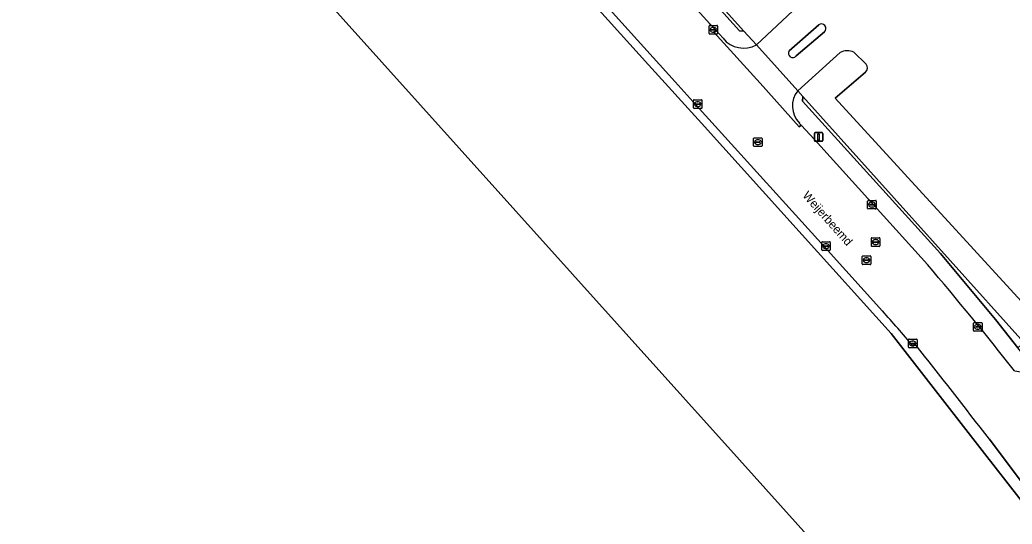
# Model space of a CAD drawing. Extents: x 156141 to 158132, y 385651 to 388333.
# Drawn here: x 156846.3 to 156961.7, y 387579.8 to 387638.5 of the extents above; entities that cross this region are included whole.
import ezdxf

# ---------------------------------------------------------------- set-up
doc = ezdxf.new("R2010")
doc.units = 0
for name, color, linetype in [('IMGEO_Erf', 7, 'Continuous'), ('IMGEO_Groenvoorziening', 7, 'Continuous'), ('IMGEO_Hek', 7, 'Continuous'), ('IMGEO_Kolk', 7, 'Continuous'), ('IMGEO_Lichtmast', 7, 'Continuous'), ('IMGEO_Openbare_ruimte_label', 7, 'Continuous'), ('IMGEO_Pand', 7, 'Continuous'), ('IMGEO_Rijbaan_lokaal_gesloten', 7, 'Continuous'), ('IMGEO_Rioolput', 7, 'Continuous'), ('IMGEO_Verkeerseiland_open', 7, 'Continuous')]:
    doc.layers.add(name, color=color, linetype=linetype)

msp = doc.modelspace()

# ---------------------------------------------------------------- linework, layer by layer
at = {"layer": 'IMGEO_Erf'}
msp.add_lwpolyline([(156669.51, 387682.08), (156538.95, 387826.99), (156537.02, 387829.14), (156633.84, 387916.21), (156766.18, 387769.32), (156897.38, 387623.53), (156929.98, 387587.3), (156947.36, 387567.96), (156834.49, 387466.37), (156819.11, 387483.53), (156835.12, 387497.93)], close=True, dxfattribs=at)
msp.add_lwpolyline([(156962.49, 387582.93), (156958.52, 387588.05), (156947.66, 387602.01), (156937.3, 387613.48), (156925.59, 387626.44), (156919.42, 387633.23), (156911.47, 387642.07)], dxfattribs=at)
at = {"layer": 'IMGEO_Groenvoorziening'}
for points in [[(156852.13, 387734.72), (156846.82, 387729.92), (156851.13, 387725.15), (156930.51, 387637.15), (156931.96, 387635.55), (156936.77, 387640.05)], [(156846.89, 387726.04), (156850.92, 387721.63), (156926.56, 387638.02), (156927.24, 387637.26), (156928.08, 387636.32)], [(156931.96, 387635.55), (156930.51, 387637.15), (156930, 387637.17), (156851.09, 387724.43)], [(156878.12, 387678.9), (156878.36, 387678.66), (156896.43, 387658.69), (156911.47, 387642.07), (156919.42, 387633.23), (156925.59, 387626.44), (156937.3, 387613.48), (156947.66, 387602.01), (156958.52, 387588.05), (156962.49, 387582.93), (156966.11, 387578.23), (156968.93, 387574.4), (156990.74, 387544.53), (156990.61, 387543.66), (156990.28, 387541.5), (156990.6, 387541.06), (156991.24, 387545.43), (156969.65, 387575.05), (156967.27, 387578.28), (156964.61, 387581.85), (156964.87, 387582.05), (156962.09, 387585.71), (156959.07, 387589.7)], [(156925.31, 387628.17), (156922.53, 387631.25), (156891.14, 387665.97), (156887.41, 387670.09), (156880.18, 387678.09), (156879.51, 387678.82), (156879.48, 387678.85)], [(156941.73, 387634.67), (156936.77, 387630.23)], [(156944.74, 387633.31), (156943.29, 387634.7)], [(156936.77, 387630.23), (156937.37, 387629.56), (156963.08, 387600.95), (156965.33, 387602.98), (156941.14, 387629.36), (156944.67, 387632.39)], [(156937.34, 387629.03), (156937.37, 387629.56), (156936.77, 387630.23)], [(156962.01, 387597.66), (156964.86, 387597.25), (156962.4, 387600.34), (156959.79, 387603.62), (156953.39, 387611.32), (156937.34, 387629.03)], [(156946.62, 387604.61), (156940.24, 387611.67), (156925.31, 387628.17)], [(156936.96, 387626.45), (156937.16, 387626.24), (156938.71, 387624.57), (156951.88, 387610.01)], [(156950.43, 387600.76), (156950.16, 387600.56)]]:
    msp.add_lwpolyline(points, dxfattribs=at)
for points in [[(156851.13, 387725.15), (156846.82, 387729.92), (156846.49, 387729.5), (156851.09, 387724.43), (156930, 387637.17), (156930.51, 387637.15)], [(156937.37, 387629.56), (156937.34, 387629.03), (156953.39, 387611.32), (156959.79, 387603.62), (156962.4, 387600.34), (156963.08, 387600.95)]]:
    msp.add_lwpolyline(points, close=True, dxfattribs=at)
for centre, radius, start, end in [((156930.49, 387638.3), 3.12, 219.3812, 298.1691), ((156942.53, 387633.21), 1.67, 62.8282, 118.7785), ((156944.24, 387632.89), 0.656, 310.3733, 40.0788), ((156939.01, 387628.45), 2.86, 141.5666, 224.4001), ((156613.34, 387322.26), 444.31, 38.304, 40.3637), ((156811.26, 387482.88), 182.06, 40.2722, 41.9654), ((156275.05, 387064.41), 862.45, 37.52216, 38.45419)]:
    msp.add_arc(centre, radius, start, end, dxfattribs=at)
at = {"layer": 'IMGEO_Hek'}
for points in [[(156930.51, 387637.15), (156851.13, 387725.15)], [(156968.93, 387574.4), (156967.59, 387576.2), (156966.11, 387578.23), (156962.49, 387582.93), (156958.52, 387588.05), (156947.66, 387602.01), (156937.3, 387613.48), (156925.59, 387626.44), (156919.42, 387633.23), (156911.47, 387642.07), (156896.43, 387658.69), (156878.36, 387678.66), (156878.12, 387678.9)], [(156963.08, 387600.95), (156937.37, 387629.56)]]:
    msp.add_lwpolyline(points, dxfattribs=at)
at = {"layer": 'IMGEO_Kolk'}
for p, q in [((156926.45, 387636.89), (156926.45, 387637.74)), ((156926.52, 387637.82), (156927.38, 387637.82)), ((156926.71, 387637.31), (156926.71, 387637.32)), ((156926.75, 387637.36), (156927.15, 387637.36)), ((156927.15, 387637.27), (156926.75, 387637.27)), ((156926.94, 387637.59), (156926.96, 387637.59)), ((156926.96, 387637.04), (156926.94, 387637.04)), ((156927.19, 387637.32), (156927.19, 387637.31)), ((156927.45, 387637.74), (156927.45, 387636.89)), ((156927.38, 387636.81), (156926.52, 387636.81)), ((156924.63, 387628.25), (156924.63, 387629.1)), ((156924.71, 387629.17), (156925.56, 387629.17)), ((156925.12, 387628.95), (156925.15, 387628.95)), ((156925.63, 387629.1), (156925.63, 387628.25)), ((156925.56, 387628.17), (156924.71, 387628.17)), ((156924.89, 387628.67), (156924.89, 387628.68)), ((156925.33, 387628.63), (156924.93, 387628.63)), ((156924.94, 387628.72), (156925.33, 387628.72)), ((156925.14, 387628.39), (156925.12, 387628.39)), ((156925.38, 387628.68), (156925.38, 387628.67)), ((156944.91, 387616.55), (156944.91, 387617.4)), ((156944.99, 387617.48), (156945.84, 387617.48)), ((156945.4, 387617.26), (156945.43, 387617.26)), ((156945.91, 387617.4), (156945.91, 387616.55)), ((156945.84, 387616.48), (156944.99, 387616.48)), ((156945.17, 387616.97), (156945.17, 387616.98)), ((156945.21, 387617.02), (156945.61, 387617.02)), ((156945.61, 387616.93), (156945.21, 387616.93)), ((156945.42, 387616.7), (156945.4, 387616.7)), ((156945.66, 387616.98), (156945.66, 387616.97)), ((156939.63, 387612.66), (156940.49, 387612.66)), ((156939.56, 387611.74), (156939.56, 387612.59)), ((156940.49, 387611.66), (156939.63, 387611.66)), ((156939.82, 387612.16), (156939.82, 387612.17)), ((156939.86, 387612.21), (156940.26, 387612.21)), ((156940.26, 387612.12), (156939.86, 387612.12)), ((156940.05, 387612.44), (156940.07, 387612.44)), ((156940.07, 387611.88), (156940.05, 387611.88)), ((156940.3, 387612.17), (156940.3, 387612.16)), ((156940.56, 387612.59), (156940.56, 387611.74)), ((156957.22, 387602.34), (156957.22, 387603.19)), ((156957.3, 387603.27), (156958.15, 387603.27)), ((156958.15, 387602.27), (156957.3, 387602.27)), ((156957.48, 387602.76), (156957.48, 387602.77)), ((156957.52, 387602.81), (156957.92, 387602.81)), ((156957.92, 387602.72), (156957.52, 387602.72)), ((156957.71, 387603.05), (156957.73, 387603.05)), ((156957.73, 387602.49), (156957.71, 387602.49)), ((156957.96, 387602.77), (156957.96, 387602.76)), ((156958.22, 387603.19), (156958.22, 387602.34)), ((156949.66, 387600.42), (156949.66, 387601.27)), ((156949.73, 387601.35), (156950.58, 387601.35)), ((156950.14, 387601.12), (156950.17, 387601.12)), ((156950.66, 387601.27), (156950.66, 387600.42)), ((156950.58, 387600.34), (156949.73, 387600.34)), ((156949.91, 387600.84), (156949.91, 387600.85)), ((156950.35, 387600.8), (156949.95, 387600.8)), ((156949.96, 387600.89), (156950.35, 387600.89)), ((156950.17, 387600.57), (156950.14, 387600.57)), ((156950.4, 387600.85), (156950.4, 387600.84))]:
    msp.add_line(p, q, dxfattribs=at)
for points in [[(156926.45, 387636.89), (156926.45, 387637.74)], [(156926.52, 387637.82), (156927.38, 387637.82)], [(156927.45, 387637.74), (156927.45, 387636.89)], [(156927.38, 387636.81), (156926.52, 387636.81)], [(156924.63, 387628.25), (156924.63, 387629.1)], [(156924.71, 387629.17), (156925.56, 387629.17)], [(156925.63, 387629.1), (156925.63, 387628.25)], [(156925.56, 387628.17), (156924.71, 387628.17)], [(156944.91, 387616.55), (156944.91, 387617.4)], [(156944.99, 387617.48), (156945.84, 387617.48)], [(156945.91, 387617.4), (156945.91, 387616.55)], [(156945.84, 387616.48), (156944.99, 387616.48)], [(156939.63, 387612.66), (156940.49, 387612.66)], [(156939.56, 387611.74), (156939.56, 387612.59)], [(156940.49, 387611.66), (156939.63, 387611.66)], [(156940.56, 387612.59), (156940.56, 387611.74)], [(156957.22, 387602.34), (156957.22, 387603.19)], [(156957.3, 387603.27), (156958.15, 387603.27)], [(156958.15, 387602.27), (156957.3, 387602.27)], [(156958.22, 387603.19), (156958.22, 387602.34)], [(156949.66, 387600.42), (156949.66, 387601.27)], [(156949.73, 387601.35), (156950.58, 387601.35)], [(156950.66, 387601.27), (156950.66, 387600.42)], [(156950.58, 387600.34), (156949.73, 387600.34)]]:
    msp.add_lwpolyline(points, dxfattribs=at)
for centre, radius, start, end in [((156926.53, 387637.74), 0.0765, 91.552, 178.448), ((156926.53, 387637.74), 0.0765, 91.552, 178.448), ((156926.53, 387636.89), 0.0765, 181.552, 268.448), ((156926.53, 387636.89), 0.0765, 181.552, 268.448), ((156926.75, 387637.32), 0.0403, 85.8775, 175.7526), ((156926.75, 387637.31), 0.0366, 178.938, 274.7102), ((156927.15, 387637.32), 0.0386, 1.7309, 96.639), ((156927.15, 387637.31), 0.043, 264.8664, 352.4533), ((156927.37, 387637.74), 0.0765, 1.552, 88.448), ((156927.37, 387637.74), 0.0765, 1.552, 88.448), ((156927.37, 387636.89), 0.0765, 271.552, 358.448), ((156927.37, 387636.89), 0.0765, 271.552, 358.448), ((156924.71, 387629.1), 0.0765, 91.552, 178.448), ((156924.71, 387629.1), 0.0765, 91.552, 178.448), ((156925.56, 387629.1), 0.0765, 1.552, 88.448), ((156925.56, 387629.1), 0.0765, 1.552, 88.448), ((156924.71, 387628.25), 0.0765, 181.552, 268.448), ((156924.71, 387628.25), 0.0765, 181.552, 268.448), ((156924.93, 387628.68), 0.0403, 85.8775, 175.7526), ((156924.93, 387628.67), 0.0366, 178.938, 274.7102), ((156925.34, 387628.68), 0.0386, 1.7309, 96.639), ((156925.33, 387628.67), 0.043, 264.8664, 352.4533), ((156925.56, 387628.25), 0.0765, 271.552, 358.448), ((156925.56, 387628.25), 0.0765, 271.552, 358.448), ((156944.99, 387617.4), 0.0765, 91.552, 178.448), ((156944.99, 387617.4), 0.0765, 91.552, 178.448), ((156945.84, 387617.4), 0.0765, 1.552, 88.448), ((156945.84, 387617.4), 0.0765, 1.552, 88.448), ((156944.99, 387616.55), 0.0765, 181.552, 268.448), ((156944.99, 387616.55), 0.0765, 181.552, 268.448), ((156945.21, 387616.98), 0.0403, 85.8775, 175.7526), ((156945.21, 387616.97), 0.0366, 178.938, 274.7102), ((156945.62, 387616.98), 0.0386, 1.7309, 96.639), ((156945.61, 387616.98), 0.043, 264.8664, 352.4533), ((156945.84, 387616.55), 0.0765, 271.552, 358.448), ((156945.84, 387616.55), 0.0765, 271.552, 358.448), ((156939.64, 387612.59), 0.0765, 91.552, 178.448), ((156939.64, 387612.59), 0.0765, 91.552, 178.448), ((156940.48, 387612.59), 0.0765, 1.552, 88.448), ((156940.48, 387612.59), 0.0765, 1.552, 88.448), ((156939.64, 387611.74), 0.0765, 181.552, 268.448), ((156939.64, 387611.74), 0.0765, 181.552, 268.448), ((156939.86, 387612.17), 0.0403, 85.8775, 175.7526), ((156939.86, 387612.16), 0.0366, 178.938, 274.7102), ((156940.26, 387612.17), 0.0386, 1.7309, 96.639), ((156940.26, 387612.16), 0.043, 264.8664, 352.4533), ((156940.48, 387611.74), 0.0765, 271.552, 358.448), ((156940.48, 387611.74), 0.0765, 271.552, 358.448), ((156957.3, 387603.19), 0.0765, 91.552, 178.448), ((156957.3, 387603.19), 0.0765, 91.552, 178.448), ((156957.3, 387602.34), 0.0765, 181.552, 268.448), ((156957.3, 387602.34), 0.0765, 181.552, 268.448), ((156957.52, 387602.77), 0.0403, 85.8775, 175.7526), ((156957.52, 387602.76), 0.0366, 178.938, 274.7102), ((156957.93, 387602.77), 0.0386, 1.7309, 96.639), ((156957.92, 387602.77), 0.043, 264.8664, 352.4533), ((156958.15, 387603.19), 0.0765, 1.552, 88.448), ((156958.15, 387603.19), 0.0765, 1.552, 88.448), ((156958.15, 387602.34), 0.0765, 271.552, 358.448), ((156958.15, 387602.34), 0.0765, 271.552, 358.448), ((156949.73, 387601.27), 0.0765, 91.552, 178.448), ((156949.73, 387601.27), 0.0765, 91.552, 178.448), ((156950.58, 387601.27), 0.0765, 1.552, 88.448), ((156950.58, 387601.27), 0.0765, 1.552, 88.448), ((156949.73, 387600.42), 0.0765, 181.552, 268.448), ((156949.73, 387600.42), 0.0765, 181.552, 268.448), ((156949.95, 387600.85), 0.0403, 85.8775, 175.7526), ((156949.95, 387600.84), 0.0366, 178.938, 274.7102), ((156950.36, 387600.85), 0.0386, 1.7309, 96.639), ((156950.36, 387600.84), 0.043, 264.8664, 352.4533), ((156950.58, 387600.42), 0.0765, 271.552, 358.448), ((156950.58, 387600.42), 0.0765, 271.552, 358.448)]:
    msp.add_arc(centre, radius, start, end, dxfattribs=at)
for centre, major_axis, ratio, start_param, end_param in [((156926.94, 387637.31), (-0.387, 0.002), 0.722429, 4.712389, 7.853982), ((156926.96, 387637.31), (-0.39, 0.002), 0.717154, 1.570796, 4.712389), ((156925.12, 387628.67), (-0.387, 0.002), 0.722429, 4.712389, 7.853982), ((156925.14, 387628.67), (-0.39, 0.002), 0.717154, 1.570796, 4.712389), ((156945.4, 387616.98), (-0.387, 0.002), 0.722429, 4.712389, 7.853982), ((156945.42, 387616.98), (-0.39, 0.002), 0.717154, 1.570796, 4.712389), ((156940.05, 387612.16), (-0.387, 0.002), 0.722429, 4.712389, 7.853982), ((156940.07, 387612.16), (-0.39, 0.002), 0.717154, 1.570796, 4.712389), ((156957.71, 387602.77), (-0.387, 0.002), 0.722429, 4.712389, 7.853982), ((156957.73, 387602.77), (-0.39, 0.002), 0.717154, 1.570796, 4.712389), ((156950.14, 387600.84), (-0.387, 0.002), 0.722429, 4.712389, 7.853982), ((156950.17, 387600.84), (-0.39, 0.002), 0.717154, 1.570796, 4.712389)]:
    msp.add_ellipse(centre, major_axis=major_axis, ratio=ratio, start_param=start_param, end_param=end_param, dxfattribs=at)
at = {"layer": 'IMGEO_Lichtmast'}
for p, q in [((156938.81, 387625.35), (156939.6, 387625.35)), ((156939.6, 387625.35), (156938.81, 387625.35)), ((156938.71, 387624.45), (156938.71, 387625.25)), ((156938.71, 387625.25), (156938.71, 387624.45)), ((156939.6, 387624.35), (156938.81, 387624.35)), ((156938.81, 387624.35), (156939.6, 387624.35)), ((156939.7, 387625.25), (156939.7, 387624.45)), ((156939.7, 387624.45), (156939.7, 387625.25))]:
    msp.add_line(p, q, dxfattribs=at)
msp.add_lwpolyline([(156939.13, 387625.22), (156939.28, 387625.22), (156939.28, 387624.47), (156939.13, 387624.47), (156939.13, 387625.22)], dxfattribs=at)
for centre, start, end in [((156938.81, 387625.25), 90, 180), ((156938.81, 387625.25), 90, 180), ((156939.6, 387625.25), 0, 90), ((156939.6, 387625.25), 360, 90), ((156938.81, 387624.45), 180, 270), ((156938.81, 387624.45), 180, 270), ((156939.6, 387624.45), 270, 0), ((156939.6, 387624.45), 270, 0)]:
    msp.add_arc(centre, 0.1, start, end, dxfattribs=at)
at = {"layer": 'IMGEO_Pand'}
msp.add_lwpolyline([(156766.18, 387769.32), (156633.84, 387916.21), (156537.02, 387829.14), (156538.95, 387826.99), (156669.51, 387682.08), (156835.12, 387497.93), (156819.11, 387483.53), (156834.49, 387466.37), (156947.36, 387567.96), (156929.98, 387587.3), (156897.38, 387623.53)], close=True, dxfattribs=at)
at = {"layer": 'IMGEO_Rijbaan_lokaal_gesloten'}
for points in [[(156951.88, 387610.01), (156938.71, 387624.57), (156937.16, 387626.24), (156936.96, 387626.04), (156932.39, 387631.1), (156927, 387637.04), (156927.24, 387637.26), (156926.56, 387638.02), (156850.92, 387721.63), (156846.89, 387726.04), (156846.68, 387725.85), (156833.36, 387740.58), (156825.56, 387749.2), (156825.78, 387749.39), (156821.38, 387754.27), (156808.65, 387768.3), (156739.74, 387844.55)], [(156944.67, 387632.39), (156941.14, 387629.36), (156965.33, 387602.98), (157034.73, 387665.73), (157003.92, 387699.95), (156948.83, 387649.91), (156933.91, 387666.14), (156873.4, 387733.05)], [(156891.14, 387665.97), (156922.53, 387631.25), (156925.31, 387628.17), (156940.24, 387611.67), (156946.62, 387604.61)], [(156936.77, 387640.05), (156931.96, 387635.55), (156936.77, 387630.23), (156941.73, 387634.67)], [(156928.08, 387636.32), (156927.24, 387637.26), (156927, 387637.04), (156932.39, 387631.1), (156936.96, 387626.04), (156937.16, 387626.24), (156936.96, 387626.45)], [(156935.78, 387634.86), (156939.21, 387637.89)], [(156939.89, 387637.08), (156936.59, 387634.27)], [(156936.77, 387630.23), (156931.96, 387635.55)], [(156943.29, 387634.7), (156944.74, 387633.31)], [(156950.16, 387600.56), (156950.43, 387600.76)], [(156959.07, 387589.7), (156962.09, 387585.71), (156964.87, 387582.05), (156964.61, 387581.85), (156967.27, 387578.28), (156969.65, 387575.05), (156991.24, 387545.43), (156999.91, 387533.55), (157037.26, 387482.38), (157051.89, 387462.16), (157073.79, 387431.9), (157092.53, 387404.28), (157094.08, 387402)]]:
    msp.add_lwpolyline(points, dxfattribs=at)
for centre, radius, start, end in [((156939.52, 387637.46), 0.531, 313.4542, 126.434), ((156930.49, 387638.3), 3.12, 219.3812, 298.1691), ((156936.2, 387634.58), 0.503, 146.1786, 321.5405), ((156942.53, 387633.21), 1.67, 62.8282, 118.7785), ((156944.24, 387632.89), 0.656, 310.3733, 40.0788), ((156939.01, 387628.45), 2.86, 141.5666, 224.4001), ((156613.34, 387322.26), 444.31, 38.304, 40.3637), ((156811.26, 387482.88), 182.06, 40.2722, 41.9654), ((156275.05, 387064.41), 862.45, 37.52216, 38.45419)]:
    msp.add_arc(centre, radius, start, end, dxfattribs=at)
at = {"layer": 'IMGEO_Rioolput'}
for p, q in [((156931.64, 387623.82), (156931.64, 387624.67)), ((156931.71, 387624.75), (156932.57, 387624.75)), ((156931.9, 387624.24), (156931.9, 387624.25)), ((156931.94, 387624.29), (156932.34, 387624.29)), ((156932.34, 387624.2), (156931.94, 387624.2)), ((156932.13, 387624.53), (156932.15, 387624.53)), ((156932.38, 387624.25), (156932.38, 387624.24)), ((156932.64, 387624.67), (156932.64, 387623.82)), ((156932.57, 387623.75), (156931.71, 387623.75)), ((156932.15, 387623.97), (156932.13, 387623.97)), ((156945.34, 387612.2), (156945.34, 387613.05)), ((156945.41, 387613.13), (156946.26, 387613.13)), ((156945.59, 387612.62), (156945.59, 387612.63)), ((156945.64, 387612.67), (156946.03, 387612.67)), ((156945.82, 387612.91), (156945.85, 387612.91)), ((156946.08, 387612.63), (156946.08, 387612.62)), ((156946.34, 387613.05), (156946.34, 387612.2)), ((156946.26, 387612.13), (156945.41, 387612.13)), ((156946.03, 387612.58), (156945.63, 387612.58)), ((156945.85, 387612.35), (156945.82, 387612.35)), ((156944.28, 387610.09), (156944.28, 387610.95)), ((156944.36, 387611.02), (156945.21, 387611.02)), ((156944.54, 387610.51), (156944.54, 387610.53)), ((156944.58, 387610.56), (156944.98, 387610.56)), ((156944.98, 387610.48), (156944.58, 387610.48)), ((156944.77, 387610.8), (156944.8, 387610.8)), ((156945.03, 387610.53), (156945.03, 387610.51)), ((156945.28, 387610.95), (156945.28, 387610.09)), ((156945.21, 387610.02), (156944.36, 387610.02)), ((156944.79, 387610.24), (156944.77, 387610.24))]:
    msp.add_line(p, q, dxfattribs=at)
for points in [[(156931.64, 387623.82), (156931.64, 387624.67)], [(156931.71, 387624.75), (156932.57, 387624.75)], [(156932.64, 387624.67), (156932.64, 387623.82)], [(156932.57, 387623.75), (156931.71, 387623.75)], [(156945.34, 387612.2), (156945.34, 387613.05)], [(156945.41, 387613.13), (156946.26, 387613.13)], [(156946.34, 387613.05), (156946.34, 387612.2)], [(156946.26, 387612.13), (156945.41, 387612.13)], [(156944.28, 387610.09), (156944.28, 387610.95)], [(156944.36, 387611.02), (156945.21, 387611.02)], [(156945.28, 387610.95), (156945.28, 387610.09)], [(156945.21, 387610.02), (156944.36, 387610.02)]]:
    msp.add_lwpolyline(points, dxfattribs=at)
for centre, radius, start, end in [((156931.72, 387624.67), 0.0765, 91.552, 178.448), ((156931.72, 387624.67), 0.0765, 91.552, 178.448), ((156931.94, 387624.25), 0.0403, 85.8775, 175.7526), ((156931.94, 387624.24), 0.0366, 178.938, 274.7102), ((156932.34, 387624.25), 0.0386, 1.7309, 96.639), ((156932.34, 387624.25), 0.043, 264.8664, 352.4533), ((156932.56, 387624.67), 0.0765, 1.552, 88.448), ((156932.56, 387624.67), 0.0765, 1.552, 88.448), ((156931.72, 387623.82), 0.0765, 181.552, 268.448), ((156931.72, 387623.82), 0.0765, 181.552, 268.448), ((156932.56, 387623.82), 0.0765, 271.552, 358.448), ((156932.56, 387623.82), 0.0765, 271.552, 358.448), ((156945.41, 387613.05), 0.0765, 91.552, 178.448), ((156945.41, 387613.05), 0.0765, 91.552, 178.448), ((156945.63, 387612.63), 0.0403, 85.8775, 175.7526), ((156946.04, 387612.63), 0.0386, 1.7309, 96.639), ((156946.26, 387613.05), 0.0765, 1.552, 88.448), ((156946.26, 387613.05), 0.0765, 1.552, 88.448), ((156945.41, 387612.2), 0.0765, 181.552, 268.448), ((156945.41, 387612.2), 0.0765, 181.552, 268.448), ((156945.63, 387612.62), 0.0366, 178.938, 274.7102), ((156946.04, 387612.63), 0.043, 264.8664, 352.4533), ((156946.26, 387612.2), 0.0765, 271.552, 358.448), ((156946.26, 387612.2), 0.0765, 271.552, 358.448), ((156944.36, 387610.94), 0.0765, 91.552, 178.448), ((156944.36, 387610.94), 0.0765, 91.552, 178.448), ((156944.58, 387610.52), 0.0403, 85.8775, 175.7526), ((156944.58, 387610.51), 0.0366, 178.938, 274.7102), ((156944.99, 387610.52), 0.0386, 1.7309, 96.639), ((156944.98, 387610.52), 0.043, 264.8664, 352.4533), ((156945.21, 387610.94), 0.0765, 1.552, 88.448), ((156945.21, 387610.94), 0.0765, 1.552, 88.448), ((156944.36, 387610.09), 0.0765, 181.552, 268.448), ((156944.36, 387610.09), 0.0765, 181.552, 268.448), ((156945.21, 387610.09), 0.0765, 271.552, 358.448), ((156945.21, 387610.09), 0.0765, 271.552, 358.448)]:
    msp.add_arc(centre, radius, start, end, dxfattribs=at)
for centre, major_axis, ratio, start_param, end_param in [((156932.13, 387624.25), (-0.387, 0.002), 0.722429, 4.712389, 7.853982), ((156932.15, 387624.25), (-0.39, 0.002), 0.717154, 1.570796, 4.712389), ((156945.82, 387612.63), (-0.387, 0.002), 0.722429, 4.712389, 7.853982), ((156945.85, 387612.63), (-0.39, 0.002), 0.717154, 1.570796, 4.712389), ((156944.77, 387610.52), (-0.387, 0.002), 0.722429, 4.712389, 7.853982), ((156944.79, 387610.52), (-0.39, 0.002), 0.717154, 1.570796, 4.712389)]:
    msp.add_ellipse(centre, major_axis=major_axis, ratio=ratio, start_param=start_param, end_param=end_param, dxfattribs=at)
at = {"layer": 'IMGEO_Verkeerseiland_open'}
for points in [[(156939.21, 387637.89), (156935.78, 387634.86)], [(156936.59, 387634.27), (156939.89, 387637.08)]]:
    msp.add_lwpolyline(points, dxfattribs=at)
for centre, radius, start, end in [((156939.52, 387637.46), 0.531, 313.4542, 126.434), ((156936.2, 387634.58), 0.503, 146.1786, 321.5405)]:
    msp.add_arc(centre, radius, start, end, dxfattribs=at)

# ---------------------------------------------------------------- texts
at = {"layer": 'IMGEO_Openbare_ruimte_label'}
msp.add_text('Weijerbeemd', height=1, rotation=311.7145, dxfattribs=at).set_placement((156937.26, 387617.99))

doc.saveas('drawing.dxf')
